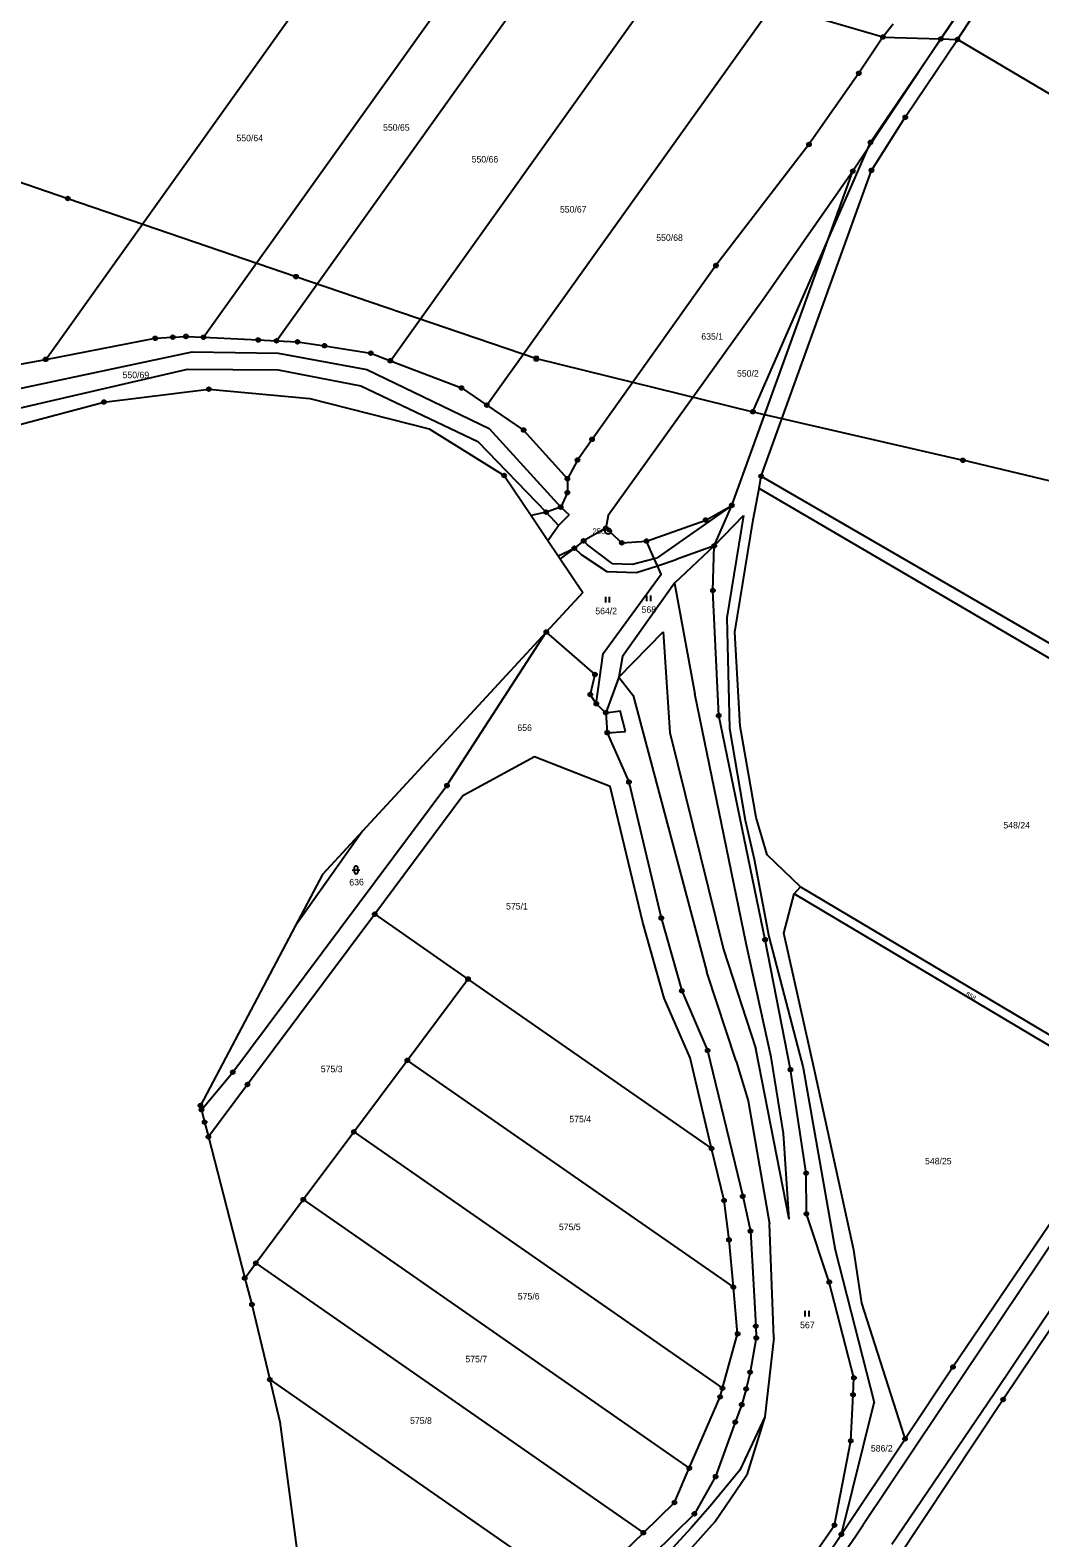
# Model space of a CAD drawing. Extents: x -758582 to -751794, y -998770 to -994350.
# Drawn here: x -754760.7 to -754496.6, y -997454.9 to -997060.6 of the extents above; entities that cross this region are included whole.
import ezdxf

# ---------------------------------------------------------------- set-up
doc = ezdxf.new("R2010")
doc.units = 0
for name, color, linetype in [('Hranice parcel', 7, 'Continuous'), ('Parcelní čísla', 7, 'Continuous'), ('Poz předměty', 7, 'Continuous'), ('Vnitřní kresba', 7, 'Continuous'), ('Značky bodu BP', 7, 'Continuous'), ('Značky kultur', 7, 'Continuous')]:
    doc.layers.add(name, color=color, linetype=linetype)

msp = doc.modelspace()

# ---------------------------------------------------------------- linework, layer by layer
at = {"layer": 'Hranice parcel'}
for p, q in [((-754756.62, -997146.67), (-754667.26, -997021.62)), ((-754715.35, -997140.89), (-754637.2, -997031.52)), ((-754696.23, -997141.82), (-754621.28, -997036.93)), ((-754666.47, -997147.02), (-754594.36, -997046.1)), ((-754641.22, -997158.64), (-754566.47, -997054.02)), ((-754537.63, -997062.37), (-754566.47, -997054.02)), ((-754534.95, -997058.99), (-754537.63, -997062.37)), ((-754522.5, -997062.87), (-754545.5, -997097.45)), ((-754537.63, -997062.37), (-754522.5, -997062.87)), ((-754522.5, -997062.87), (-754518.16, -997063.01)), ((-754434.82, -997112.43), (-754518.16, -997063.01)), ((-754577.17, -997184.85), (-754545.5, -997097.45)), ((-754570.01, -997180.46), (-754569.49, -997177.25)), ((-754569.49, -997177.25), (-754420.35, -997263.65)), ((-754422.47, -997266.75), (-754570.01, -997180.46)), ((-754581.74, -997195.45), (-754577.17, -997184.85)), ((-754622.09, -997198.8), (-754616.14, -997207.66)), ((-754616.14, -997207.66), (-754625.68, -997218)), ((-754625.68, -997218), (-754673.75, -997270.1)), ((-754612.6, -997236.73), (-754610.11, -997239.08)), ((-754560.87, -997286.46), (-754559.16, -997284.63)), ((-754559.16, -997284.63), (-754470.21, -997337.59)), ((-754471.6, -997339.63), (-754560.87, -997286.46)), ((-754670.56, -997291.77), (-754646.16, -997308.74)), ((-754691.34, -997294.92), (-754716.16, -997341.83)), ((-754662.05, -997330.02), (-754646.16, -997308.74)), ((-754646.16, -997308.74), (-754582.44, -997353.06)), ((-754676.02, -997348.72), (-754662.05, -997330.02)), ((-754662.05, -997330.02), (-754576.75, -997389.34)), ((-754716.16, -997341.83), (-754715.88, -997342.93)), ((-754715.88, -997342.93), (-754715.05, -997346.18)), ((-754715.05, -997346.18), (-754714.06, -997350.02)), ((-754689.25, -997366.44), (-754676.02, -997348.72)), ((-754676.02, -997348.72), (-754579.58, -997415.79)), ((-754714.06, -997350.02), (-754704.57, -997386.95)), ((-754701.66, -997383.06), (-754689.25, -997366.44)), ((-754689.25, -997366.44), (-754588.27, -997436.67)), ((-754704.57, -997386.95), (-754701.66, -997383.06)), ((-754701.66, -997383.06), (-754600.3, -997453.57)), ((-754697.98, -997413.5), (-754617.45, -997469.52)), ((-754697.98, -997413.5), (-754695.34, -997424.53)), ((-754695.34, -997424.53), (-754685.14, -997501.42))]:
    msp.add_line(p, q, dxfattribs=at)
for points in [[(-754423.15, -996919.95), (-754446.99, -996951.48), (-754477.33, -996995.8), (-754522.5, -997062.87)], [(-754518.16, -997063.01), (-754513.86, -997056.6), (-754492.47, -997025.46)], [(-754537.63, -997062.37), (-754543.92, -997071.85), (-754556.97, -997090.47), (-754581.3, -997122.14), (-754613.71, -997167.59), (-754617.52, -997173.01), (-754620.17, -997177.89)], [(-754569.49, -997177.25), (-754540.62, -997097.23), (-754531.78, -997083.35), (-754518.16, -997063.01)], [(-754545.5, -997097.45), (-754568.7, -997130.64), (-754609.46, -997187.53), (-754610.1, -997190.82)], [(-754756.62, -997146.67), (-754727.95, -997141.15), (-754723.39, -997140.88), (-754719.92, -997140.67), (-754715.35, -997140.89)], [(-754715.35, -997140.89), (-754701.01, -997141.59), (-754696.23, -997141.82)], [(-754696.23, -997141.82), (-754690.79, -997142.08), (-754683.7, -997143.11), (-754671.58, -997145.06), (-754666.47, -997147.02)], [(-754816.05, -997163.25), (-754816.81, -997158.24), (-754764.74, -997148.23), (-754756.62, -997146.67)], [(-754666.47, -997147.02), (-754647.87, -997154.14), (-754641.22, -997158.64)], [(-754773.34, -997166.33), (-754741.38, -997157.83), (-754713.96, -997154.46), (-754687.57, -997156.95), (-754656.34, -997164.87)], [(-754641.22, -997158.64), (-754631.61, -997165.16), (-754620.17, -997177.89)], [(-754656.34, -997164.87), (-754636.7, -997177.03), (-754629.66, -997187.51)], [(-754339.81, -997171.24), (-754348.91, -997185.92), (-754379.7, -997231.71), (-754415.37, -997283.91), (-754419.81, -997291.19), (-754451.2, -997337.21), (-754481.45, -997381.87), (-754506.2, -997418.73), (-754534.04, -997460.77), (-754548.2, -997480.33)], [(-754620.17, -997177.89), (-754620.16, -997181.52), (-754621.92, -997185.33), (-754625.73, -997186.65), (-754629.66, -997187.51)], [(-754559.16, -997284.63), (-754567.92, -997276.25), (-754570.79, -997266.54), (-754574.97, -997242.62), (-754576.38, -997217.98), (-754571.57, -997188.68), (-754570.01, -997180.46)], [(-754599.46, -997194.19), (-754583.98, -997188.69), (-754577.17, -997184.85)], [(-754629.66, -997187.51), (-754625.25, -997194.09), (-754622.59, -997198.05), (-754622.09, -997198.8)], [(-754610.1, -997190.82), (-754615.91, -997194.13), (-754618.33, -997196.05), (-754622.09, -997198.8)], [(-754610.1, -997190.82), (-754605.93, -997194.64), (-754599.46, -997194.19)], [(-754612.6, -997236.73), (-754610.78, -997223.62), (-754595.67, -997202.82), (-754596.63, -997200.63), (-754597.45, -997198.77), (-754599.46, -997194.19)], [(-754581.74, -997195.45), (-754592.14, -997205.24), (-754605.79, -997224.37), (-754606.67, -997229.75), (-754610.11, -997239.08)], [(-754562.88, -997469.68), (-754550.29, -997451.57), (-754546.02, -997429.54), (-754545.44, -997417.47), (-754545.22, -997413.05), (-754551.67, -997388.01), (-754557.66, -997370.17), (-754557.71, -997359.52), (-754561.81, -997332.45), (-754568.46, -997298.45), (-754580.59, -997239.85), (-754582.1, -997207.11), (-754581.74, -997195.45)], [(-754715.88, -997342.93), (-754707.66, -997333.12), (-754651.67, -997258.16), (-754625.68, -997218)], [(-754625.68, -997218), (-754612.95, -997229.08), (-754614.18, -997234.32), (-754612.6, -997236.73)], [(-754610.11, -997239.08), (-754609.72, -997244.31), (-754604.07, -997257.21), (-754595.6, -997292.78), (-754590.24, -997311.81), (-754583.48, -997327.43), (-754574.31, -997365.57), (-754572.26, -997374.66), (-754570.91, -997399.53), (-754570.75, -997402.62), (-754572.36, -997411.56), (-754573.39, -997415.96), (-754574.56, -997420.07), (-754576.26, -997424.63), (-754581.39, -997438.9), (-754586.95, -997448.64), (-754608.87, -997470.25), (-754631.8, -997488.9), (-754660.39, -997504.24), (-754668.13, -997507.65), (-754677.59, -997508.08), (-754684.35, -997507.37)], [(-754582.44, -997353.06), (-754588.08, -997329.4), (-754594.82, -997313.79), (-754600.46, -997293.94), (-754608.94, -997258.37), (-754628.79, -997250.64), (-754647.48, -997260.87), (-754670.56, -997291.77)], [(-754673.75, -997270.1), (-754684.2, -997281.43), (-754691.34, -997294.92)], [(-754531.84, -997429), (-754532.69, -997426.23), (-754543.12, -997393.5), (-754545.28, -997379.69), (-754555.56, -997332.58), (-754563.53, -997296.75), (-754560.87, -997286.46)], [(-754670.56, -997291.77), (-754703.83, -997336.33), (-754714.06, -997350.02)], [(-754471.6, -997339.63), (-754494.26, -997373.17), (-754519.32, -997410.23), (-754531.84, -997429)], [(-754576.75, -997389.34), (-754577.89, -997376.96), (-754579.19, -997366.67), (-754582.44, -997353.06)], [(-754704.57, -997386.95), (-754704.29, -997388.02), (-754702.67, -997393.88), (-754697.98, -997413.5)], [(-754579.58, -997415.79), (-754575.63, -997401.55), (-754576.75, -997389.34)], [(-754588.27, -997436.67), (-754580.2, -997418.02), (-754579.58, -997415.79)], [(-754560.28, -997471.48), (-754548.5, -997453.97), (-754531.84, -997429)], [(-754600.3, -997453.57), (-754592.16, -997445.67), (-754588.27, -997436.67)], [(-754617.45, -997469.52), (-754613.08, -997465.98), (-754600.3, -997453.57)]]:
    msp.add_lwpolyline(points, dxfattribs=at)
at = {"layer": 'Poz předměty'}
for p, q in [((-754499.22, -997028.64), (-754540.89, -997089.93)), ((-754812.21, -997083.43), (-754750.81, -997104.58)), ((-754571.64, -997160.37), (-754540.89, -997089.93)), ((-754750.81, -997104.58), (-754691.15, -997125.03)), ((-754691.15, -997125.03), (-754628.28, -997146.43)), ((-754628.78, -997145.93), (-754627.78, -997145.93)), ((-754628.78, -997146.93), (-754628.78, -997145.93)), ((-754628.78, -997146.13), (-754627.78, -997146.13)), ((-754628.78, -997146.33), (-754627.78, -997146.33)), ((-754628.78, -997146.53), (-754627.78, -997146.53)), ((-754628.78, -997146.73), (-754627.78, -997146.73)), ((-754628.78, -997146.93), (-754627.78, -997146.93)), ((-754628.58, -997146.93), (-754628.58, -997145.93)), ((-754628.38, -997146.93), (-754628.38, -997145.93)), ((-754628.28, -997146.43), (-754571.64, -997160.37)), ((-754628.18, -997146.93), (-754628.18, -997145.93)), ((-754627.98, -997146.93), (-754627.98, -997145.93)), ((-754627.78, -997146.93), (-754627.78, -997145.93)), ((-754571.64, -997160.37), (-754516.71, -997173.07)), ((-754460.48, -997186.5), (-754516.71, -997173.07))]:
    msp.add_line(p, q, dxfattribs=at)
for centre, radius in [((-754540.89, -997089.93), 0.5), ((-754540.89, -997089.93), 0.4), ((-754540.89, -997089.93), 0.3), ((-754540.89, -997089.93), 0.2), ((-754540.89, -997089.93), 0.1), ((-754750.81, -997104.58), 0.5), ((-754750.81, -997104.58), 0.4), ((-754750.81, -997104.58), 0.3), ((-754750.81, -997104.58), 0.2), ((-754750.81, -997104.58), 0.1), ((-754691.15, -997125.03), 0.5), ((-754691.15, -997125.03), 0.4), ((-754691.15, -997125.03), 0.3), ((-754691.15, -997125.03), 0.2), ((-754691.15, -997125.03), 0.1), ((-754571.64, -997160.37), 0.5), ((-754571.64, -997160.37), 0.4), ((-754571.64, -997160.37), 0.3), ((-754571.64, -997160.37), 0.2), ((-754571.64, -997160.37), 0.1), ((-754516.71, -997173.07), 0.5), ((-754516.71, -997173.07), 0.4), ((-754516.71, -997173.07), 0.3), ((-754516.71, -997173.07), 0.2), ((-754516.71, -997173.07), 0.1)]:
    msp.add_circle(centre, radius, dxfattribs=at)
at = {"layer": 'Vnitřní kresba'}
for p, q in [((-754775.27, -997156.77), (-754718.29, -997144.67)), ((-754718.29, -997144.67), (-754695.8, -997145.05)), ((-754695.8, -997145.05), (-754672.64, -997149.36)), ((-754775.93, -997162.28), (-754719.52, -997149.24)), ((-754719.52, -997149.24), (-754695.82, -997149.43)), ((-754695.82, -997149.43), (-754674.21, -997153.62)), ((-754672.64, -997149.36), (-754640.65, -997164.76)), ((-754674.21, -997153.62), (-754643.59, -997168.14)), ((-754640.65, -997164.76), (-754621.92, -997185.33)), ((-754643.59, -997168.14), (-754625.73, -997186.65)), ((-754625.73, -997186.65), (-754622.53, -997190.15)), ((-754621.92, -997185.33), (-754619.71, -997187.3)), ((-754577.17, -997184.85), (-754596.66, -997198.56)), ((-754625.25, -997194.09), (-754622.53, -997190.15)), ((-754622.53, -997190.15), (-754619.71, -997187.3)), ((-754581.74, -997195.45), (-754574.13, -997187.47)), ((-754574.13, -997187.47), (-754578.42, -997214.31)), ((-754615.91, -997194.13), (-754614.93, -997195.21)), ((-754622.59, -997198.05), (-754618.33, -997196.05)), ((-754618.33, -997196.05), (-754616.54, -997197.68)), ((-754616.54, -997197.68), (-754609.88, -997202.18)), ((-754608.44, -997200.08), (-754614.93, -997195.21)), ((-754603.11, -997200.26), (-754597.45, -997198.77)), ((-754597.45, -997198.77), (-754596.66, -997198.56)), ((-754596.63, -997200.63), (-754591.72, -997199.02)), ((-754581.74, -997195.45), (-754591.72, -997199.02)), ((-754609.88, -997202.18), (-754602.11, -997202.41)), ((-754608.44, -997200.08), (-754603.11, -997200.26)), ((-754602.11, -997202.41), (-754596.63, -997200.63)), ((-754592.14, -997205.24), (-754586.87, -997234.12)), ((-754578.42, -997214.31), (-754577.76, -997243.11)), ((-754606.67, -997229.75), (-754595.1, -997217.97)), ((-754595.1, -997217.97), (-754593.38, -997244.29)), ((-754606.67, -997229.75), (-754602.92, -997234.6)), ((-754573.4, -997299.45), (-754586.87, -997234.12)), ((-754602.92, -997234.6), (-754583.69, -997306.93)), ((-754610.11, -997239.08), (-754606.35, -997238.62)), ((-754604.98, -997244.03), (-754606.35, -997238.62)), ((-754609.72, -997244.31), (-754604.98, -997244.03)), ((-754593.38, -997244.29), (-754579.33, -997301.01)), ((-754577.76, -997243.11), (-754573.69, -997267.19)), ((-754573.69, -997267.19), (-754571.31, -997277.43)), ((-754673.75, -997270.1), (-754691.34, -997294.92)), ((-754571.31, -997277.43), (-754567.51, -997297.66)), ((-754567.51, -997297.66), (-754558.46, -997331.98)), ((-754579.33, -997301.01), (-754570.88, -997327.03)), ((-754566.83, -997329.22), (-754573.4, -997299.45)), ((-754576.03, -997330.19), (-754583.69, -997306.93)), ((-754562.13, -997371.57), (-754570.88, -997327.03)), ((-754563.65, -997349.13), (-754566.83, -997329.22)), ((-754576.03, -997330.19), (-754572.9, -997340.6)), ((-754558.46, -997331.98), (-754550.15, -997379.6)), ((-754572.9, -997340.6), (-754567.26, -997372.75)), ((-754562.13, -997371.57), (-754563.65, -997349.13)), ((-754566.2, -997402.62), (-754567.26, -997372.75)), ((-754491.65, -997375.09), (-754516.63, -997412.42)), ((-754550.15, -997379.6), (-754539.92, -997419.53)), ((-754483.89, -997380.39), (-754508.55, -997417.27)), ((-754566.2, -997402.62), (-754568.5, -997423.25)), ((-754516.63, -997412.42), (-754542.82, -997451.49)), ((-754548.5, -997453.97), (-754539.92, -997419.53)), ((-754508.55, -997417.27), (-754535.28, -997456.64)), ((-754568.5, -997423.25), (-754575.06, -997437.19)), ((-754568.5, -997423.25), (-754573.25, -997438.46)), ((-754575.06, -997437.19), (-754582.84, -997446.6)), ((-754581.59, -997450.68), (-754573.25, -997438.46)), ((-754582.84, -997446.6), (-754587.78, -997452.32)), ((-754581.59, -997450.68), (-754592.88, -997463.27)), ((-754587.78, -997452.32), (-754602.58, -997468.39)), ((-754557.84, -997473.27), (-754544.7, -997454.39)), ((-754544.7, -997454.39), (-754542.82, -997451.49))]:
    msp.add_line(p, q, dxfattribs=at)
at = {"layer": 'Značky bodu BP'}
for centre, radius in [((-754537.63, -997062.37), 0.5), ((-754537.63, -997062.37), 0.0303), ((-754522.5, -997062.87), 0.5), ((-754522.5, -997062.87), 0.0303), ((-754518.16, -997063.01), 0.5), ((-754518.16, -997063.01), 0.0303), ((-754543.92, -997071.85), 0.5), ((-754543.92, -997071.85), 0.0303), ((-754531.78, -997083.35), 0.5), ((-754531.78, -997083.35), 0.0303), ((-754556.97, -997090.47), 0.5), ((-754556.97, -997090.47), 0.0303), ((-754545.5, -997097.45), 0.5), ((-754545.5, -997097.45), 0.0303), ((-754540.62, -997097.23), 0.5), ((-754540.62, -997097.23), 0.0303), ((-754581.3, -997122.14), 0.5), ((-754581.3, -997122.14), 0.0303), ((-754727.95, -997141.15), 0.5), ((-754727.95, -997141.15), 0.0303), ((-754723.39, -997140.88), 0.5), ((-754723.39, -997140.88), 0.0303), ((-754719.92, -997140.67), 0.5), ((-754719.92, -997140.67), 0.0303), ((-754715.35, -997140.89), 0.5), ((-754715.35, -997140.89), 0.0303), ((-754701.01, -997141.59), 0.5), ((-754701.01, -997141.59), 0.0303), ((-754696.23, -997141.82), 0.5), ((-754696.23, -997141.82), 0.0303), ((-754690.79, -997142.08), 0.5), ((-754690.79, -997142.08), 0.0303), ((-754683.7, -997143.11), 0.5), ((-754683.7, -997143.11), 0.0303), ((-754756.62, -997146.67), 0.5), ((-754756.62, -997146.67), 0.0303), ((-754671.58, -997145.06), 0.5), ((-754671.58, -997145.06), 0.0303), ((-754666.47, -997147.02), 0.5), ((-754666.47, -997147.02), 0.0303), ((-754713.96, -997154.46), 0.5), ((-754713.96, -997154.46), 0.0303), ((-754647.87, -997154.14), 0.5), ((-754647.87, -997154.14), 0.0303), ((-754741.38, -997157.83), 0.5), ((-754741.38, -997157.83), 0.0303), ((-754641.22, -997158.64), 0.5), ((-754641.22, -997158.64), 0.0303), ((-754631.61, -997165.16), 0.5), ((-754631.61, -997165.16), 0.0303), ((-754613.71, -997167.59), 0.5), ((-754613.71, -997167.59), 0.0303), ((-754617.52, -997173.01), 0.5), ((-754617.52, -997173.01), 0.0303), ((-754636.7, -997177.03), 0.5), ((-754636.7, -997177.03), 0.0303), ((-754620.17, -997177.89), 0.5), ((-754620.17, -997177.89), 0.0303), ((-754569.49, -997177.25), 0.5), ((-754569.49, -997177.25), 0.0303), ((-754620.16, -997181.52), 0.5), ((-754620.16, -997181.52), 0.0303), ((-754625.73, -997186.65), 0.5), ((-754625.73, -997186.65), 0.0303), ((-754621.92, -997185.33), 0.5), ((-754621.92, -997185.33), 0.0303), ((-754577.17, -997184.85), 0.5), ((-754577.17, -997184.85), 0.0303), ((-754610.1, -997190.82), 0.5), ((-754609.5, -997191.63), 0.75), ((-754610.1, -997190.82), 0.0303), ((-754583.98, -997188.69), 0.5), ((-754583.98, -997188.69), 0.0303), ((-754615.91, -997194.13), 0.5), ((-754615.91, -997194.13), 0.0303), ((-754609.5, -997191.63), 0.03), ((-754605.93, -997194.64), 0.5), ((-754605.93, -997194.64), 0.0303), ((-754599.46, -997194.19), 0.5), ((-754599.46, -997194.19), 0.0303), ((-754581.74, -997195.45), 0.5), ((-754618.33, -997196.05), 0.5), ((-754618.33, -997196.05), 0.0303), ((-754581.74, -997195.45), 0.0303), ((-754582.1, -997207.11), 0.5), ((-754582.1, -997207.11), 0.0303), ((-754625.68, -997218), 0.5), ((-754625.68, -997218), 0.0303), ((-754612.95, -997229.08), 0.5), ((-754612.95, -997229.08), 0.0303), ((-754614.18, -997234.32), 0.5), ((-754614.18, -997234.32), 0.0303), ((-754612.6, -997236.73), 0.5), ((-754612.6, -997236.73), 0.0303), ((-754610.11, -997239.08), 0.5), ((-754610.11, -997239.08), 0.0303), ((-754580.59, -997239.85), 0.5), ((-754580.59, -997239.85), 0.0303), ((-754609.72, -997244.31), 0.5), ((-754609.72, -997244.31), 0.0303), ((-754651.67, -997258.16), 0.5), ((-754651.67, -997258.16), 0.0303), ((-754604.07, -997257.21), 0.5), ((-754604.07, -997257.21), 0.0303), ((-754670.56, -997291.77), 0.5), ((-754670.56, -997291.77), 0.0303), ((-754595.6, -997292.78), 0.5), ((-754595.6, -997292.78), 0.0303), ((-754568.46, -997298.45), 0.5), ((-754568.46, -997298.45), 0.0303), ((-754646.16, -997308.74), 0.5), ((-754646.16, -997308.74), 0.0303), ((-754590.24, -997311.81), 0.5), ((-754590.24, -997311.81), 0.0303), ((-754583.48, -997327.43), 0.5), ((-754583.48, -997327.43), 0.0303), ((-754707.66, -997333.12), 0.5), ((-754707.66, -997333.12), 0.0303), ((-754662.05, -997330.02), 0.5), ((-754662.05, -997330.02), 0.0303), ((-754561.81, -997332.45), 0.5), ((-754561.81, -997332.45), 0.0303), ((-754703.83, -997336.33), 0.5), ((-754703.83, -997336.33), 0.0303), ((-754716.16, -997341.83), 0.5), ((-754715.88, -997342.93), 0.5), ((-754716.16, -997341.83), 0.0303), ((-754715.88, -997342.93), 0.0303), ((-754715.05, -997346.18), 0.5), ((-754715.05, -997346.18), 0.0303), ((-754676.02, -997348.72), 0.5), ((-754676.02, -997348.72), 0.0303), ((-754714.06, -997350.02), 0.5), ((-754714.06, -997350.02), 0.0303), ((-754582.44, -997353.06), 0.5), ((-754582.44, -997353.06), 0.0303), ((-754557.71, -997359.52), 0.5), ((-754557.71, -997359.52), 0.0303), ((-754689.25, -997366.44), 0.5), ((-754689.25, -997366.44), 0.0303), ((-754579.19, -997366.67), 0.5), ((-754579.19, -997366.67), 0.0303), ((-754574.31, -997365.57), 0.5), ((-754574.31, -997365.57), 0.0303), ((-754557.66, -997370.17), 0.5), ((-754557.66, -997370.17), 0.0303), ((-754577.89, -997376.96), 0.5), ((-754572.26, -997374.66), 0.5), ((-754572.26, -997374.66), 0.0303), ((-754577.89, -997376.96), 0.0303), ((-754701.66, -997383.06), 0.5), ((-754701.66, -997383.06), 0.0303), ((-754704.57, -997386.95), 0.5), ((-754704.57, -997386.95), 0.0303), ((-754551.67, -997388.01), 0.5), ((-754551.67, -997388.01), 0.0303), ((-754576.75, -997389.34), 0.5), ((-754576.75, -997389.34), 0.0303), ((-754702.67, -997393.88), 0.5), ((-754702.67, -997393.88), 0.0303), ((-754570.91, -997399.53), 0.5), ((-754570.91, -997399.53), 0.0303), ((-754575.63, -997401.55), 0.5), ((-754575.63, -997401.55), 0.0303), ((-754570.75, -997402.62), 0.5), ((-754570.75, -997402.62), 0.0303), ((-754572.36, -997411.56), 0.5), ((-754572.36, -997411.56), 0.0303), ((-754519.32, -997410.23), 0.5), ((-754519.32, -997410.23), 0.0303), ((-754697.98, -997413.5), 0.5), ((-754697.98, -997413.5), 0.0303), ((-754579.58, -997415.79), 0.5), ((-754579.58, -997415.79), 0.0303), ((-754573.39, -997415.96), 0.5), ((-754573.39, -997415.96), 0.0303), ((-754545.22, -997413.05), 0.5), ((-754545.22, -997413.05), 0.0303), ((-754580.2, -997418.02), 0.5), ((-754580.2, -997418.02), 0.0303), ((-754574.56, -997420.07), 0.5), ((-754545.44, -997417.47), 0.5), ((-754545.44, -997417.47), 0.0303), ((-754506.2, -997418.73), 0.5), ((-754506.2, -997418.73), 0.0303), ((-754574.56, -997420.07), 0.0303), ((-754576.26, -997424.63), 0.5), ((-754576.26, -997424.63), 0.0303), ((-754546.02, -997429.54), 0.5), ((-754546.02, -997429.54), 0.0303), ((-754531.84, -997429), 0.5), ((-754531.84, -997429), 0.0303), ((-754588.27, -997436.67), 0.5), ((-754588.27, -997436.67), 0.0303), ((-754581.39, -997438.9), 0.5), ((-754581.39, -997438.9), 0.0303), ((-754592.16, -997445.67), 0.5), ((-754592.16, -997445.67), 0.0303), ((-754586.95, -997448.64), 0.5), ((-754586.95, -997448.64), 0.0303), ((-754550.29, -997451.57), 0.5), ((-754600.3, -997453.57), 0.5), ((-754600.3, -997453.57), 0.0303), ((-754550.29, -997451.57), 0.0303), ((-754548.5, -997453.97), 0.5), ((-754548.5, -997453.97), 0.0303)]:
    msp.add_circle(centre, radius, dxfattribs=at)
at = {"layer": 'Značky kultur'}
for p, q in [((-754610.15, -997210.29), (-754610.15, -997208.79)), ((-754609.15, -997210.29), (-754609.15, -997208.79)), ((-754599.38, -997209.9), (-754599.38, -997208.4)), ((-754598.38, -997209.9), (-754598.38, -997208.4)), ((-754676.44, -997280.24), (-754674.43, -997280.17)), ((-754675.95, -997279.72), (-754675.92, -997280.72)), ((-754674.92, -997280.69), (-754674.95, -997279.68)), ((-754557.96, -997397.04), (-754557.96, -997395.54)), ((-754556.96, -997397.04), (-754556.96, -997395.54))]:
    msp.add_line(p, q, dxfattribs=at)
for centre, start, end in [((-754675.45, -997279.7), 2, 182), ((-754675.42, -997280.7), 182, 1.9879)]:
    msp.add_arc(centre, 0.5, start, end, dxfattribs=at)

# ---------------------------------------------------------------- texts
at = {"layer": 'Parcelní čísla'}
for s, p in [('550/64', (-754706.72, -997089.63)), ('550/65', (-754668.38, -997086.87)), ('550/66', (-754645.2, -997095.19)), ('550/67', (-754622.11, -997108.28)), ('550/68', (-754596.92, -997115.68)), ('635/1', (-754585.14, -997141.52)), ('550/69', (-754736.51, -997151.6)), ('550/2', (-754575.8, -997151.2)), ('564/2', (-754612.87, -997213.34)), ('568', (-754600.76, -997212.95)), ('656', (-754633.24, -997243.86)), ('548/24', (-754506.12, -997269.36)), ('575/1', (-754636.2, -997290.56)), ('575/3', (-754684.66, -997333.12)), ('575/4', (-754619.65, -997346.22)), ('548/25', (-754526.62, -997357.22)), ('575/5', (-754622.39, -997374.43)), ('575/6', (-754633.13, -997392.57)), ('567', (-754559.29, -997400.09)), ('575/7', (-754646.84, -997408.99)), ('575/8', (-754661.31, -997425.09)), ('586/2', (-754540.79, -997432.33))]:
    msp.add_text(s, height=1.7, dxfattribs=at).set_placement(p)
for s, height, rotation, p in [('636', 1.7, 2, (-754677.18, -997284.32)), ('658', 1.2, 329, (-754516.1, -997312.98))]:
    msp.add_text(s, height=height, rotation=rotation, dxfattribs=at).set_placement(p)
at = {"layer": 'Značky bodu BP'}
msp.add_text('256', height=1.5, dxfattribs=at).set_placement((-754613.6, -997192.38))

doc.saveas('drawing.dxf')
